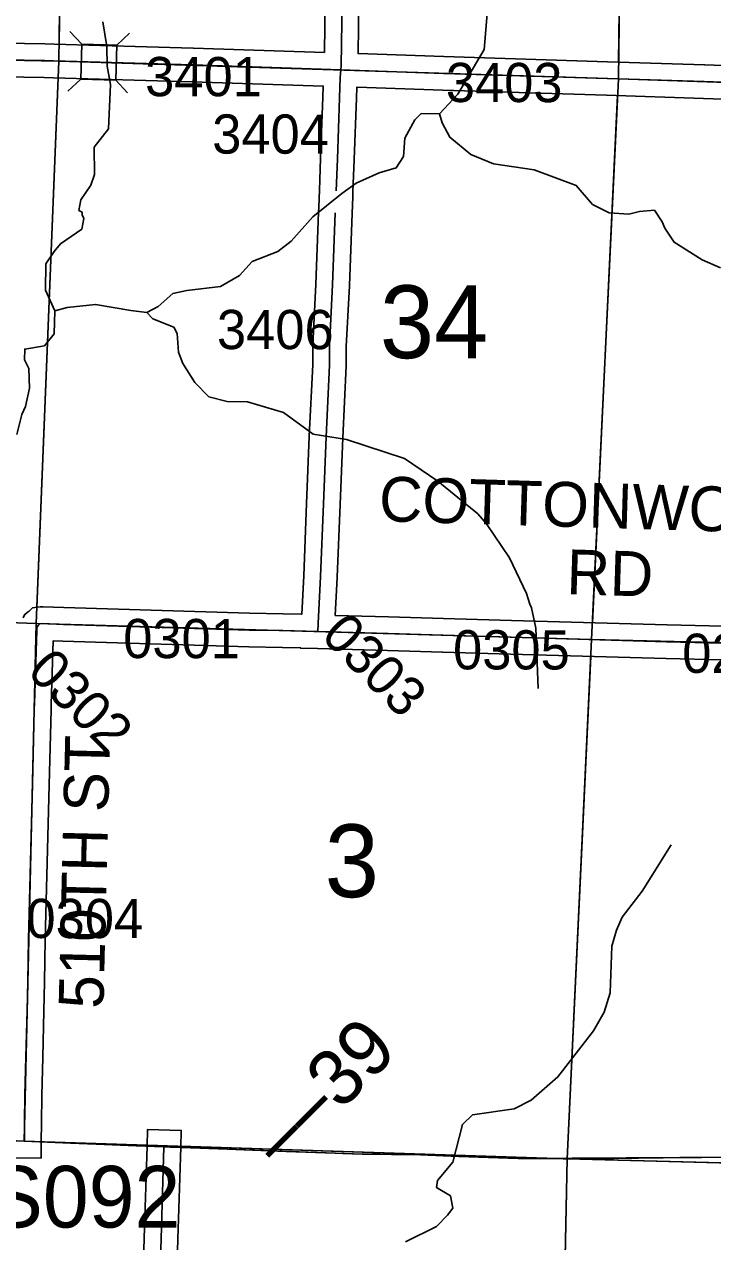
# Model space of a CAD drawing. Extents: x -132.8 to -73.3, y -60 to -26.
# Drawn here: x -89.218 to -87.99, y -52.286 to -50.114 of the extents above; entities that cross this region are included whole.
import ezdxf

# ---------------------------------------------------------------- set-up
doc = ezdxf.new("R2010")
doc.units = 0
for name, color, linetype in [('tdCoHydroRiver', 7, 'Continuous'), ('tdCoPriCL', 7, 'Continuous'), ('tdCoPrimary', 7, 'Continuous'), ('tdCoPriNonDiv', 7, 'Continuous'), ('tdCoPriNonDivCL', 7, 'Continuous'), ('tdCoSecRdNmbr', 7, 'Continuous'), ('tdCoSecRdTxt', 7, 'Continuous'), ('tdCoSecRteBand', 7, 'Continuous'), ('tdCoSecRteCL', 7, 'Continuous'), ('tdCoSectLine', 7, 'Continuous'), ('tdCoSectLinePart', 7, 'Continuous'), ('tdCoSectNmbr', 7, 'Continuous'), ('tdCoStrucPriMaintName', 7, 'Continuous'), ('tdCoStrucSec', 7, 'Continuous'), ('tdCoSurfEarth', 7, 'Continuous'), ('tdCoSurfGravel', 7, 'Continuous'), ('tdCoTwpBndryShd', 7, 'Continuous'), ('tdStHwyPriRefPost1', 7, 'Continuous')]:
    doc.layers.add(name, color=color, linetype=linetype)

msp = doc.modelspace()

# ---------------------------------------------------------------- linework, layer by layer
at = {"layer": 'tdCoHydroRiver'}
for points in [[(-88.3789, -49.4473), (-88.3883, -49.526), (-88.3861, -49.5749), (-88.3777, -49.6271), (-88.3625, -49.6574), (-88.358, -49.6733), (-88.3489, -49.6908), (-88.3508, -49.7901), (-88.3637, -49.8845), (-88.3535, -49.9305), (-88.3618, -49.9477), (-88.3858, -49.9661), (-88.3833, -49.9993), (-88.3713, -50.0327), (-88.3704, -50.0674), (-88.3753, -50.0752), (-88.3913, -50.0875), (-88.3974, -50.1584), (-88.4447, -50.2379), (-88.4769, -50.2735)], [(-89.0782, -50.1088), (-89.0711, -50.1531), (-89.0702, -50.1879), (-89.0646, -50.2211), (-89.0677, -50.2999), (-89.0935, -50.3325), (-89.0929, -50.3815), (-89.0996, -50.4003), (-89.1174, -50.4267), (-89.121, -50.4456), (-89.1147, -50.4489), (-89.1148, -50.4536), (-89.1118, -50.46), (-89.1135, -50.4694), (-89.1153, -50.4788), (-89.1537, -50.5049), (-89.165, -50.5189), (-89.1796, -50.5407), (-89.1805, -50.588), (-89.1639, -50.6246)], [(-88.4769, -50.2735), (-88.5101, -50.2729), (-88.5213, -50.2837), (-88.5393, -50.3165), (-88.5415, -50.3496), (-88.5545, -50.3698), (-88.5847, -50.3787), (-88.6261, -50.3968), (-88.6517, -50.4153), (-88.703, -50.4569), (-88.7417, -50.5003), (-88.7657, -50.5187), (-88.8118, -50.5368), (-88.8344, -50.5616), (-88.8679, -50.5814), (-88.928, -50.5882), (-88.9534, -50.594), (-88.9791, -50.6171), (-88.9998, -50.6278)], [(-87.9756, -50.5483), (-88.0085, -50.5335), (-88.0584, -50.5025), (-88.0753, -50.477), (-88.0798, -50.4658), (-88.0936, -50.445), (-88.1205, -50.4477), (-88.1395, -50.452), (-88.1742, -50.4498), (-88.2039, -50.435), (-88.2332, -50.4013), (-88.3084, -50.373), (-88.3808, -50.3622), (-88.4215, -50.3456), (-88.4588, -50.3149), (-88.4725, -50.2894), (-88.4769, -50.2735)], [(-89.1639, -50.6246), (-89.1647, -50.6656), (-89.1824, -50.6873), (-89.2173, -50.693), (-89.2176, -50.7119), (-89.2101, -50.7278), (-89.2092, -50.7625), (-89.2161, -50.7955), (-89.2227, -50.8096), (-89.2314, -50.8453)], [(-88.9998, -50.6278), (-89.0281, -50.6241), (-89.0911, -50.6134), (-89.1417, -50.6187), (-89.1639, -50.6246)], [(-88.6429, -50.8544), (-88.7026, -50.8449), (-88.7555, -50.806), (-88.8198, -50.7874), (-88.8561, -50.7867), (-88.8891, -50.7782), (-88.9138, -50.7525), (-88.9353, -50.7189), (-88.9428, -50.6983), (-88.9453, -50.6651), (-88.9514, -50.6539), (-88.989, -50.639), (-88.9998, -50.6278)], [(-88.3013, -51.2984), (-88.3055, -51.191), (-88.3127, -51.1546), (-88.3157, -51.1482), (-88.3217, -51.1292), (-88.352, -51.0655), (-88.3935, -51.0047), (-88.4089, -50.9871), (-88.4804, -50.9289), (-88.5396, -50.8883), (-88.6429, -50.8544)], [(-88.0636, -51.5774), (-88.1157, -51.66), (-88.1513, -51.7067), (-88.1612, -51.7301), (-88.1696, -51.7584), (-88.1728, -51.8419), (-88.183, -51.8764), (-88.2025, -51.9092), (-88.2657, -51.9916), (-88.3138, -52.0332), (-88.3441, -52.0484), (-88.4185, -52.0596), (-88.4362, -52.0766), (-88.4532, -52.1441), (-88.4807, -52.1767), (-88.4825, -52.1893), (-88.4575, -52.204), (-88.4532, -52.2261), (-88.4629, -52.2386), (-88.4823, -52.2587), (-88.538, -52.286)]]:
    msp.add_lwpolyline(points, dxfattribs=at)
at = {"layer": 'tdCoPriCL'}
msp.add_lwpolyline([(-89.2183, -52.1065), (-89.1357, -52.1098), (-89.0753, -52.1125), (-89.0184, -52.1146), (-88.9694, -52.1164), (-88.9576, -52.1168), (-88.9384, -52.1175), (-88.8555, -52.1204), (-88.7507, -52.1251), (-88.6632, -52.1278), (-88.6498, -52.1282), (-88.6153, -52.1293), (-88.5828, -52.1298), (-88.5108, -52.131), (-88.4425, -52.1337), (-88.3369, -52.1372), (-88.2562, -52.1376), (-88.236, -52.1377), (-88.167, -52.1372), (-88.0336, -52.1357), (-88.01, -52.1356), (-87.9517, -52.1352)], dxfattribs=at)
at = {"layer": 'tdCoPrimary'}
for points in [[(-89.738, -52.0878), (-89.7304, -52.0881), (-89.6043, -52.0931), (-89.539, -52.0953), (-89.4386, -52.099), (-89.3274, -52.1019), (-89.3254, -52.102), (-89.2958, -52.1033), (-89.2347, -52.1059), (-89.2179, -52.1065), (-89.1353, -52.1098), (-89.0749, -52.1125), (-89.018, -52.1146)], [(-89.738, -52.0878), (-89.7304, -52.0881), (-89.6043, -52.0931), (-89.539, -52.0953), (-89.4386, -52.099), (-89.3274, -52.1019), (-89.3254, -52.102), (-89.2958, -52.1033), (-89.2347, -52.1059), (-89.2179, -52.1065), (-89.1353, -52.1098), (-89.0749, -52.1125), (-89.018, -52.1146)], [(-89.2347, -52.1059), (-89.2179, -52.1065), (-89.1353, -52.1098), (-89.0749, -52.1125), (-89.018, -52.1146), (-88.9691, -52.1164), (-88.9572, -52.1168), (-88.938, -52.1175), (-88.8551, -52.1204), (-88.7503, -52.1251), (-88.6628, -52.1278), (-88.6494, -52.1282), (-88.615, -52.1293), (-88.5824, -52.1298), (-88.5104, -52.131), (-88.4421, -52.1337), (-88.3365, -52.1372), (-88.2357, -52.1377), (-88.1666, -52.1372), (-88.0332, -52.1357), (-88.0096, -52.1356), (-87.9513, -52.1352)], [(-89.018, -52.1146), (-88.9691, -52.1164), (-88.9572, -52.1168)], [(-89.018, -52.1146), (-88.9691, -52.1164), (-88.9572, -52.1168)], [(-88.9572, -52.1168), (-88.938, -52.1175), (-88.8551, -52.1204), (-88.7503, -52.1251), (-88.6628, -52.1278), (-88.6494, -52.1282)], [(-88.9572, -52.1168), (-88.938, -52.1175), (-88.8551, -52.1204), (-88.7503, -52.1251), (-88.6628, -52.1278), (-88.6494, -52.1282)], [(-88.6494, -52.1282), (-88.615, -52.1293), (-88.5824, -52.1298)], [(-88.6494, -52.1282), (-88.615, -52.1293), (-88.5824, -52.1298)], [(-88.5824, -52.1298), (-88.5104, -52.131), (-88.4421, -52.1337), (-88.3365, -52.1372), (-88.2357, -52.1377), (-88.1666, -52.1372), (-88.0332, -52.1357), (-88.0096, -52.1356)], [(-88.5824, -52.1298), (-88.5104, -52.131), (-88.4421, -52.1337), (-88.3365, -52.1372), (-88.2357, -52.1377), (-88.1666, -52.1372), (-88.0332, -52.1357), (-88.0096, -52.1356)], [(-88.0096, -52.1356), (-87.9513, -52.1352), (-87.9462, -52.1352)], [(-88.0096, -52.1356), (-87.9513, -52.1352), (-87.9462, -52.1352)]]:
    msp.add_lwpolyline(points, dxfattribs=at)
at = {"layer": 'tdCoPriNonDiv'}
msp.add_lwpolyline([(-89.3278, -52.1019), (-89.1357, -52.1098), (-88.8555, -52.1204), (-88.6153, -52.1293), (-88.5108, -52.131), (-88.3369, -52.1372), (-87.9517, -52.1352)], dxfattribs=at)
at = {"layer": 'tdCoPriNonDivCL'}
msp.add_lwpolyline([(-89.2183, -52.1065), (-89.1357, -52.1098), (-89.0753, -52.1125), (-89.0184, -52.1146), (-88.9694, -52.1164), (-88.9576, -52.1168), (-88.9384, -52.1175), (-88.8555, -52.1204), (-88.7507, -52.1251), (-88.6632, -52.1278), (-88.6498, -52.1282), (-88.6153, -52.1293), (-88.5828, -52.1298), (-88.5108, -52.131), (-88.4425, -52.1337), (-88.3369, -52.1372), (-88.236, -52.1377), (-88.167, -52.1372), (-88.0336, -52.1357), (-88.01, -52.1356), (-87.9517, -52.1352)], dxfattribs=at)
msp.add_lwpolyline([(-89.2183, -52.1065), (-89.1357, -52.1098), (-89.0753, -52.1125), (-89.0184, -52.1146), (-88.9694, -52.1164), (-88.9576, -52.1168), (-88.9384, -52.1175), (-88.8555, -52.1204), (-88.7507, -52.1251), (-88.6632, -52.1278), (-88.6498, -52.1282), (-88.6153, -52.1293), (-88.5828, -52.1298), (-88.5108, -52.131), (-88.4425, -52.1337), (-88.3369, -52.1372), (-88.236, -52.1377), (-88.167, -52.1372), (-88.0336, -52.1357), (-88.01, -52.1356), (-87.9517, -52.1352)], dxfattribs=at)
at = {"layer": 'tdCoSecRteBand'}
for points in [[(-90.1381, -50.068), (-90.1392, -50.13), (-90.1392, -50.13), (-90.1391, -50.13), (-89.8165, -50.1367), (-89.4007, -50.1446), (-89.1818, -50.1483), (-89.1816, -50.1483), (-89.1814, -50.1483), (-89.165, -50.1488), (-88.9166, -50.1559), (-88.9165, -50.1559), (-88.9164, -50.1559), (-88.6825, -50.1638)], [(-88.6825, -50.1638), (-88.6811, -50.0692)], [(-88.6211, -50.07), (-88.6225, -50.1658), (-88.4694, -50.171), (-88.1772, -50.1803), (-88.004, -50.1858), (-88.004, -50.1858), (-88.0039, -50.1858), (-87.603, -50.1998), (-87.6029, -50.1998), (-87.6028, -50.1998), (-87.5611, -50.2015)], [(-89.2204, -51.1725), (-89.2176, -51.1669), (-89.2128, -51.1629), (-89.2122, -51.1624), (-89.2114, -51.1617), (-89.2098, -51.1605), (-89.2033, -51.155), (-89.1949, -51.1538), (-89.1897, -51.1531), (-89.187, -51.1527), (-89.1843, -51.1528), (-89.1474, -51.1543), (-88.8161, -51.1644), (-88.7564, -51.1653), (-88.7562, -51.1653), (-88.756, -51.1653), (-88.7233, -51.1663), (-88.7231, -51.1663), (-88.7195, -51.0975), (-88.7143, -50.9683), (-88.7097, -50.8487), (-88.7096, -50.8485), (-88.7096, -50.8484), (-88.7035, -50.7209), (-88.7035, -50.6873), (-88.7035, -50.6866), (-88.7035, -50.6858), (-88.6981, -50.5772), (-88.6931, -50.4489), (-88.6928, -50.4395), (-88.6916, -50.4095), (-88.6894, -50.3528), (-88.6855, -50.2434), (-88.6848, -50.2238), (-88.9184, -50.2159), (-89.1667, -50.2087), (-89.183, -50.2083), (-89.4018, -50.2046)], [(-87.6051, -50.2598), (-88.006, -50.2457), (-88.1791, -50.2402), (-88.4713, -50.2309), (-88.4713, -50.2309), (-88.4713, -50.2309), (-88.6243, -50.2258), (-88.6249, -50.2258), (-88.6255, -50.2454), (-88.6255, -50.2455), (-88.6255, -50.2455), (-88.6295, -50.355), (-88.6295, -50.355), (-88.6295, -50.3551), (-88.6317, -50.4118), (-88.632, -50.4213), (-88.6332, -50.4512), (-88.6381, -50.5797), (-88.6381, -50.5799), (-88.6381, -50.5801), (-88.6435, -50.6881), (-88.6435, -50.7216), (-88.6435, -50.7223), (-88.6435, -50.723), (-88.6497, -50.8511), (-88.6544, -50.9706), (-88.6544, -50.9706), (-88.6544, -50.9706), (-88.6596, -51.1001), (-88.6596, -51.1003), (-88.6596, -51.1005), (-88.6632, -51.1681), (-88.568, -51.1709), (-88.4699, -51.1737), (-88.3486, -51.1772), (-88.3486, -51.1772), (-88.3486, -51.1772), (-88.071, -51.1853), (-87.8704, -51.19)], [(-87.8718, -51.25), (-88.0725, -51.2453), (-88.0726, -51.2453), (-88.0727, -51.2453), (-88.3503, -51.2372), (-88.4717, -51.2337), (-88.4717, -51.2337), (-88.4717, -51.2337), (-88.5697, -51.2308), (-88.6949, -51.2272), (-88.7247, -51.2267), (-88.7247, -51.2263), (-88.7575, -51.2253), (-88.8173, -51.2243), (-88.8175, -51.2243), (-88.8177, -51.2243), (-89.1494, -51.2142), (-89.1495, -51.2142), (-89.1497, -51.2142), (-89.1666, -51.2135), (-89.17, -51.3265), (-89.1703, -51.3367), (-89.1737, -51.4703), (-89.1772, -51.6089), (-89.1772, -51.6089), (-89.1772, -51.609), (-89.1809, -51.7464), (-89.1821, -51.8222), (-89.1821, -51.8223), (-89.1821, -51.8224), (-89.1833, -51.874), (-89.1853, -51.9571), (-89.1853, -51.9571), (-89.1853, -51.9571), (-89.187, -52.0243), (-89.1877, -52.0744), (-89.1879, -52.1068), (-89.1882, -52.1368)], [(-89.0092, -52.4476), (-89.004, -52.2796), (-88.9991, -52.1154), (-88.9981, -52.0855), (-88.9382, -52.0873), (-88.9391, -52.1173), (-88.9441, -52.2814), (-88.9441, -52.2814), (-88.9441, -52.2814), (-88.9492, -52.4496)], [(-89.1882, -52.1368), (-89.2482, -52.1363)]]:
    msp.add_lwpolyline(points, dxfattribs=at)
at = {"layer": 'tdCoSecRteCL'}
for points in [[(-88.6533, -50.1948), (-88.6528, -50.1875), (-88.6511, -50.0696), (-88.6496, -49.9182), (-88.6479, -49.782), (-88.6471, -49.7399), (-88.6451, -49.6119), (-88.6439, -49.4706), (-88.6435, -49.4393)], [(-90.1697, -50.1594), (-89.8171, -50.1667), (-89.4013, -50.1746), (-89.1823, -50.1783), (-89.1658, -50.1787), (-88.9174, -50.1859), (-88.6533, -50.1948)], [(-88.6616, -50.4106), (-88.6595, -50.3539), (-88.6555, -50.2444), (-88.6543, -50.2084), (-88.6538, -50.2015), (-88.6533, -50.1948)], [(-88.6533, -50.1948), (-88.4703, -50.201), (-88.1782, -50.2102), (-88.005, -50.2158), (-87.604, -50.2298), (-87.5493, -50.232), (-87.5372, -50.2342), (-87.5317, -50.2362)], [(-88.6942, -51.1972), (-88.694, -51.1828), (-88.6895, -51.0989), (-88.6844, -50.9694), (-88.6797, -50.8498), (-88.6735, -50.7216), (-88.6735, -50.6873), (-88.6681, -50.5786), (-88.6631, -50.4501)], [(-89.2179, -52.1065), (-89.2177, -52.0741), (-89.217, -52.0237), (-89.2153, -51.9564), (-89.2133, -51.8733), (-89.2121, -51.8217), (-89.2109, -51.7458), (-89.2072, -51.6082), (-89.2037, -51.4696), (-89.2003, -51.3359), (-89.2, -51.3256), (-89.1961, -51.1951), (-89.1956, -51.1899), (-89.1936, -51.186), (-89.193, -51.1855), (-89.1922, -51.1848), (-89.1906, -51.1835), (-89.1855, -51.1828), (-89.1485, -51.1842), (-88.8168, -51.1943), (-88.7569, -51.1953), (-88.6942, -51.1972)], [(-88.6942, -51.1972), (-88.5688, -51.2008), (-88.4708, -51.2037), (-88.3495, -51.2072), (-88.0718, -51.2153), (-87.8711, -51.22), (-87.7852, -51.2217), (-87.6944, -51.2239)], [(-88.9856, -52.6142), (-88.9849, -52.5989), (-88.9792, -52.4487), (-88.974, -52.2805), (-88.9691, -52.1164)]]:
    msp.add_lwpolyline(points, dxfattribs=at)
at = {"layer": 'tdCoSectLine'}
for points in [[(-89.1563, -50.179), (-89.1429, -49.1766)], [(-88.1578, -50.2109), (-88.1453, -49.2015)], [(-90.1701, -50.1594), (-89.1563, -50.179)], [(-89.1973, -51.1828), (-89.1563, -50.179)], [(-89.1563, -50.179), (-88.1578, -50.2109)], [(-88.2056, -51.2114), (-88.1578, -50.2109)], [(-88.1578, -50.2109), (-87.1579, -50.2449)], [(-90.1851, -51.1469), (-89.1973, -51.1828)], [(-89.2183, -52.1065), (-89.1973, -51.1828)], [(-89.1973, -51.1828), (-88.2056, -51.2114)], [(-88.2494, -52.1376), (-88.2056, -51.2114)], [(-88.2056, -51.2114), (-87.1958, -51.2357)], [(-89.2183, -52.1065), (-88.2494, -52.1376)], [(-88.2693, -53.1347), (-88.2494, -52.1376)], [(-88.2494, -52.1376), (-87.2294, -52.1647)]]:
    msp.add_lwpolyline(points, dxfattribs=at)
at = {"layer": 'tdCoSectLinePart'}
for points in [[(-89.1559, -50.1491), (-89.1429, -49.1766)], [(-88.1575, -50.1808), (-88.1489, -49.4905)], [(-89.1961, -51.1543), (-89.1575, -50.2091)], [(-88.2041, -51.1815), (-88.1593, -50.2408)], [(-88.2494, -52.1376), (-88.207, -51.2414)], [(-89.1883, -52.1075), (-88.9994, -52.1136)], [(-88.9395, -52.1155), (-88.2494, -52.1376)], [(-88.2587, -52.6037), (-88.2494, -52.1376)], [(-88.2494, -52.1376), (-87.9279, -52.1462)]]:
    msp.add_lwpolyline(points, dxfattribs=at)
at = {"layer": 'tdCoStrucSec'}
for points in [[(-89.1372, -50.1262), (-89.1157, -50.1489), (-89.0532, -50.1507)], [(-89.0305, -50.1292), (-89.0532, -50.1507), (-89.055, -50.2132)], [(-89.1403, -50.2329), (-89.1176, -50.2114), (-89.1157, -50.1489)], [(-89.034, -50.2355), (-89.055, -50.2132), (-89.1176, -50.2114)]]:
    msp.add_lwpolyline(points, dxfattribs=at)
at = {"layer": 'tdCoSurfEarth'}
msp.add_line((-88.6942, -51.1972), (-88.5688, -51.2008), dxfattribs=at)
for points in [[(-88.6616, -50.4106), (-88.6595, -50.3539), (-88.6555, -50.2444), (-88.6543, -50.2084), (-88.6538, -50.2015), (-88.6533, -50.1948)], [(-88.6942, -51.1972), (-88.694, -51.1828), (-88.6895, -51.0989), (-88.6844, -50.9694), (-88.6797, -50.8498), (-88.6735, -50.7216), (-88.6735, -50.6873), (-88.6681, -50.5786), (-88.6631, -50.4501)], [(-89.2, -51.3256), (-89.1961, -51.1951), (-89.1956, -51.1899), (-89.1936, -51.186), (-89.193, -51.1855), (-89.1922, -51.1848), (-89.1906, -51.1835), (-89.1855, -51.1828), (-89.1485, -51.1842), (-88.8168, -51.1943), (-88.7569, -51.1953), (-88.6942, -51.1972)]]:
    msp.add_lwpolyline(points, dxfattribs=at)
at = {"layer": 'tdCoSurfGravel'}
for points in [[(-88.6533, -50.1948), (-88.6528, -50.1875), (-88.6511, -50.0696), (-88.6496, -49.9182), (-88.6479, -49.782), (-88.6471, -49.7399), (-88.6451, -49.6119), (-88.6439, -49.4706), (-88.6435, -49.4393), (-88.6422, -49.3293), (-88.6407, -49.2151), (-88.64, -49.1741), (-88.6365, -49.0343), (-88.6326, -48.891), (-88.6291, -48.7478), (-88.6271, -48.6787), (-88.6247, -48.5956), (-88.6232, -48.5342), (-88.6215, -48.4585), (-88.6183, -48.3394), (-88.6141, -48.2035), (-88.6141, -48.184)], [(-91.1703, -50.1357), (-90.7936, -50.1435), (-90.5527, -50.1487), (-90.296, -50.1568), (-90.1697, -50.1594), (-89.8171, -50.1667), (-89.4013, -50.1746), (-89.1823, -50.1783), (-89.1658, -50.1787)], [(-89.1658, -50.1787), (-88.9174, -50.1859), (-88.6533, -50.1948)], [(-88.6533, -50.1948), (-88.4703, -50.201), (-88.1782, -50.2102)], [(-88.1782, -50.2102), (-88.005, -50.2158), (-87.604, -50.2298), (-87.5493, -50.232), (-87.5372, -50.2342), (-87.5317, -50.2362)], [(-88.5688, -51.2008), (-88.4708, -51.2037), (-88.3495, -51.2072), (-88.0718, -51.2153), (-87.8711, -51.22), (-87.7852, -51.2217), (-87.6944, -51.2239)], [(-89.2179, -52.1065), (-89.2177, -52.0741), (-89.217, -52.0237), (-89.2153, -51.9564), (-89.2133, -51.8733), (-89.2121, -51.8217), (-89.2109, -51.7458), (-89.2072, -51.6082), (-89.2037, -51.4696), (-89.2003, -51.3359), (-89.2, -51.3256)], [(-88.9856, -52.6142), (-88.9849, -52.5989), (-88.9792, -52.4487), (-88.974, -52.2805), (-88.9691, -52.1164)]]:
    msp.add_lwpolyline(points, dxfattribs=at)
at = {"layer": 'tdCoTwpBndryShd'}
msp.add_lwpolyline([(-98.1074, -50.9642), (-97.1552, -50.9862), (-96.1535, -51.0094), (-95.1537, -51.0331), (-94.1533, -51.0571), (-93.1514, -51.0854), (-92.1478, -51.118), (-91.196, -51.1427), (-90.1851, -51.1469), (-89.1973, -51.1828), (-88.2056, -51.2114), (-87.1958, -51.2357), (-86.1955, -51.2693)], dxfattribs=at)

# ---------------------------------------------------------------- texts
at = {"layer": 'tdCoSecRdNmbr'}
for s, rotation, p in [('3401', 359.9332, (-89.0026, -50.2417)), ('3403', 359.9336, (-88.4659, -50.2522)), ('3404', 359.9335, (-88.8829, -50.3442)), ('3406', 359.9335, (-88.8744, -50.693)), ('0301', 359.9332, (-89.0417, -51.2444)), ('0303', 314.9334, (-88.691, -51.207)), ('0305', 359.9336, (-88.453, -51.2645)), ('0201', 359.9339, (-88.044, -51.2708)), ('0302', 314.9331, (-89.2157, -51.2707)), ('0304', 359.9331, (-89.2144, -51.7439))]:
    msp.add_text(s, height=0.07, rotation=rotation, dxfattribs=at).set_placement(p)
at = {"layer": 'tdCoSecRdTxt'}
for s, rotation, p in [('COTTONWOOD', 358.2543, (-88.5859, -50.9999)), ('RD', 358.2543, (-88.2513, -51.1302)), ('510TH ST', 88.6048, (-89.077, -51.8705))]:
    msp.add_text(s, height=0.08, rotation=rotation, dxfattribs=at).set_placement(p)
at = {"layer": 'tdCoSectNmbr'}
for s, rotation, p in [('34', 359.9335, (-88.5836, -50.7092)), ('3', 359.9334, (-88.682, -51.671))]:
    msp.add_text(s, height=0.13, rotation=rotation, dxfattribs=at).set_placement(p)
at = {"layer": 'tdCoStrucPriMaintName'}
msp.add_text('78385S092', height=0.11, dxfattribs=at).set_placement((-89.6922, -52.2605))
msp.add_text('78385S092', height=0.11, dxfattribs=at).set_placement((-89.6922, -52.2605))
msp.add_text('78385S092', height=0.11, dxfattribs=at).set_placement((-89.6922, -52.2605))
at = {"layer": 'tdStHwyPriRefPost1'}
msp.add_text('‒‒39', height=0.1, rotation=45, dxfattribs=at).set_placement((-88.7586, -52.1585))

doc.saveas('drawing.dxf')
